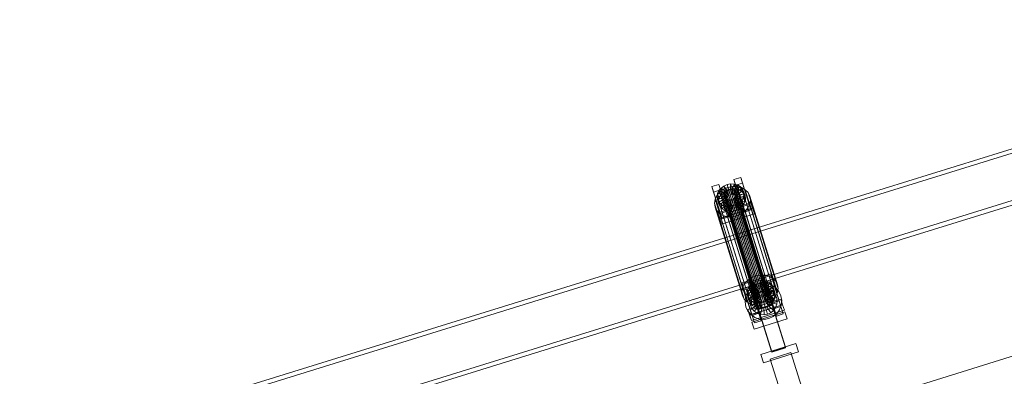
# Model space of a CAD drawing. Header units: millimetres. Extents: x -2233 to 65662, y -50530 to 6847.
# Tile 586 of 656: x 20029 to 21397, y 2216 to 2712. Entities that reach past the tile are written whole.
import ezdxf

# ---------------------------------------------------------------- set-up
doc = ezdxf.new("R2010")
doc.units = ezdxf.units.MM
doc.layers.add('COTAS_P', color=1, linetype='Continuous', lineweight=0)
doc.layers.add('lateral_C02', color=7, linetype='Continuous', lineweight=0)
doc.dimstyles.new('R19_100', dxfattribs={"dimtxt": 250, "dimasz": 150, "dimexe": 150, "dimexo": 80, "dimgap": 100, "dimtad": 1, "dimtih": 1, "dimtoh": 1, "dimdsep": 46, "dimcen": 0.09, "dimadec": 0, "dimazin": 0, "dimtfac": 1, "dimtdec": 4, "dimtofl": 0, "dimtmove": 0, "dimatfit": 3, "dimfxl": 1, "dimtolj": 1, "dimtzin": 0, "dimarcsym": 0})

# ---------------------------------------------------------------- blocks, each defined once
blk = doc.blocks.new('DIM_R32_4')
at = {"layer": 'COTAS_P'}
for p, q in [((15248.4, 1279.1), (24311.8, 4109.1)), ((24311.8, 4109.1), (24155.2, 4107.3)), ((24311.8, 4109.1), (24182.1, 4021.4)), ((24580.1, 3250), (24311.8, 4109.1)), ((15248.4, 1279.1), (15378.1, 1366.8)), ((15248.4, 1279.1), (15405, 1280.8)), ((15516.6, 420), (15248.4, 1279.1))]:
    blk.add_line(p, q, dxfattribs=at)
blk.add_text('9495 P', height=250, rotation=17.3406, dxfattribs=at).set_placement((19750.3, 2789.5))

msp = doc.modelspace()

# ---------------------------------------------------------------- linework, layer by layer
at = {"layer": 'lateral_C02'}
for p, q in [((21968.557, 2706.282), (21032.6, 2415.788)), ((21034.379, 2410.057), (21970.336, 2700.552)), ((21053.003, 2350.052), (21988.96, 2640.547)), ((21990.738, 2634.816), (21054.781, 2344.322)), ((21021.273, 2489.231), (21030.818, 2492.212)), ((21030.818, 2492.212), (21033.199, 2484.543)), ((21042.569, 2454.69), (21030.818, 2492.212)), ((20990.727, 2479.694), (21000.273, 2482.674)), ((20993.108, 2472.025), (20990.727, 2479.694)), ((20990.727, 2479.694), (21002.478, 2442.171)), ((21000.273, 2482.674), (21002.653, 2475.005)), ((21012.023, 2445.152), (21000.273, 2482.674)), ((21000.46, 2473.924), (21003.477, 2477.457)), ((21003.477, 2477.457), (21007.386, 2480.306)), ((21010.37, 2472.177), (21003.477, 2477.457)), ((21003.477, 2477.457), (21005.517, 2470.883)), ((21007.012, 2475.881), (21013.076, 2478.516)), ((21007.386, 2480.306), (21011.922, 2482.278)), ((21012.222, 2473.527), (21007.386, 2480.306)), ((21007.386, 2480.306), (21009.427, 2473.733)), ((21011.922, 2482.278), (21016.775, 2483.238)), ((21014.37, 2474.461), (21011.922, 2482.278)), ((21011.922, 2482.278), (21013.962, 2475.705)), ((21013.076, 2478.516), (21019.563, 2479.799)), ((21013.076, 2478.516), (21051.33, 2355.262)), ((21018.815, 2476.664), (21013.962, 2475.705)), ((21016.669, 2474.916), (21016.775, 2483.238)), ((21016.775, 2483.238), (21021.613, 2483.12)), ((21016.775, 2483.238), (21018.815, 2476.664)), ((21018.815, 2476.664), (21018.709, 2468.342)), ((21023.654, 2476.546), (21018.815, 2476.664)), ((21018.961, 2474.86), (21021.613, 2483.12)), ((21019.563, 2479.799), (21026.031, 2479.642)), ((21019.563, 2479.799), (21057.817, 2356.545)), ((21023.654, 2476.546), (21021.001, 2468.286)), ((21021.09, 2474.297), (21026.109, 2481.932)), ((21023.653, 2481.562), (21021.273, 2489.231)), ((21021.273, 2489.231), (21033.023, 2451.709)), ((21021.613, 2483.12), (21026.109, 2481.932)), ((21021.613, 2483.12), (21023.654, 2476.546)), ((21022.912, 2473.266), (21029.954, 2479.756)), ((21033.199, 2484.543), (21023.653, 2481.562)), ((21035.404, 2444.04), (21023.653, 2481.562)), ((21028.149, 2475.359), (21023.654, 2476.546)), ((21024.301, 2471.838), (21032.888, 2476.74)), ((21026.031, 2479.642), (21032.041, 2478.054)), ((21026.031, 2479.642), (21064.286, 2356.387)), ((21026.109, 2481.932), (21029.954, 2479.756)), ((21026.109, 2481.932), (21028.149, 2475.359)), ((21029.954, 2479.756), (21032.888, 2476.74)), ((21029.954, 2479.756), (21031.995, 2473.183)), ((21032.041, 2478.054), (21037.182, 2475.145)), ((21032.041, 2478.054), (21070.296, 2354.799)), ((21032.888, 2476.74), (21034.71, 2473.089)), ((21032.888, 2476.74), (21034.928, 2470.166)), ((21033.199, 2484.543), (21044.949, 2447.02)), ((21002.653, 2475.005), (20993.108, 2472.025)), ((21004.858, 2434.502), (20993.108, 2472.025)), ((20995.187, 2462.032), (20997.753, 2467.348)), ((20997.753, 2467.348), (21001.786, 2472.071)), ((20997.753, 2467.348), (21036.007, 2344.093)), ((20997.851, 2465.8), (20998.541, 2469.948)), ((21007.705, 2466.655), (20997.851, 2465.8)), ((20997.851, 2465.8), (20999.891, 2459.226)), ((20998.437, 2461.763), (20997.851, 2465.8)), ((21007.982, 2464.743), (20998.437, 2461.763)), ((20998.541, 2469.948), (21000.46, 2473.924)), ((21008.032, 2468.62), (20998.541, 2469.948)), ((20998.541, 2469.948), (21000.581, 2463.374)), ((21000.581, 2463.374), (20999.891, 2459.226)), ((21008.845, 2463.014), (21000.259, 2458.111)), ((21008.941, 2470.504), (21000.46, 2473.924)), ((21000.46, 2473.924), (21002.5, 2467.35)), ((21002.5, 2467.35), (21000.581, 2463.374)), ((21000.581, 2463.374), (21010.072, 2462.047)), ((21001.786, 2472.071), (21007.012, 2475.881)), ((21001.786, 2472.071), (21040.041, 2348.816)), ((21005.517, 2470.883), (21002.5, 2467.35)), ((21002.5, 2467.35), (21010.981, 2463.93)), ((21002.653, 2475.005), (21014.404, 2437.483)), ((21009.427, 2473.733), (21005.517, 2470.883)), ((21005.517, 2470.883), (21012.41, 2465.604)), ((21007.012, 2475.881), (21045.267, 2352.626)), ((21007.365, 2467.751), (21007.692, 2469.716)), ((21007.642, 2465.839), (21007.365, 2467.751)), ((21007.365, 2467.751), (21051.74, 2324.776)), ((21008.505, 2464.109), (21007.642, 2465.839)), ((21007.642, 2465.839), (21052.018, 2322.863)), ((21007.692, 2469.716), (21008.601, 2471.599)), ((21007.692, 2469.716), (21052.067, 2326.741)), ((21008.032, 2468.62), (21007.705, 2466.655)), ((21009.745, 2460.082), (21007.705, 2466.655)), ((21007.705, 2466.655), (21007.982, 2464.743)), ((21010.023, 2458.17), (21007.982, 2464.743)), ((21007.982, 2464.743), (21008.845, 2463.014)), ((21008.941, 2470.504), (21008.032, 2468.62)), ((21010.072, 2462.047), (21008.032, 2468.62)), ((21009.895, 2462.68), (21008.505, 2464.109)), ((21008.505, 2464.109), (21052.881, 2321.134)), ((21008.601, 2471.599), (21010.03, 2473.273)), ((21008.601, 2471.599), (21052.976, 2328.624)), ((21010.886, 2456.44), (21008.845, 2463.014)), ((21008.845, 2463.014), (21010.235, 2461.585)), ((21010.37, 2472.177), (21008.941, 2470.504)), ((21010.981, 2463.93), (21008.941, 2470.504)), ((21013.962, 2475.705), (21009.427, 2473.733)), ((21009.427, 2473.733), (21014.262, 2466.953)), ((21011.716, 2461.65), (21009.895, 2462.68)), ((21009.895, 2462.68), (21054.27, 2319.705)), ((21010.03, 2473.273), (21011.882, 2474.623)), ((21010.03, 2473.273), (21054.405, 2330.298)), ((21010.072, 2462.047), (21010.981, 2463.93)), ((21012.222, 2473.527), (21010.37, 2472.177)), ((21012.41, 2465.604), (21010.37, 2472.177)), ((21010.981, 2463.93), (21012.41, 2465.604)), ((21011.882, 2474.623), (21014.03, 2475.557)), ((21011.882, 2474.623), (21056.257, 2331.647)), ((21014.37, 2474.461), (21012.222, 2473.527)), ((21014.262, 2466.953), (21012.222, 2473.527)), ((21012.41, 2465.604), (21014.262, 2466.953)), ((21013.962, 2475.705), (21016.41, 2467.887)), ((21014.03, 2475.557), (21016.329, 2476.011)), ((21014.03, 2475.557), (21058.405, 2332.581)), ((21014.262, 2466.953), (21016.41, 2467.887)), ((21016.669, 2474.916), (21014.37, 2474.461)), ((21016.41, 2467.887), (21014.37, 2474.461)), ((21016.329, 2476.011), (21018.621, 2475.955)), ((21016.329, 2476.011), (21060.704, 2333.036)), ((21016.41, 2467.887), (21018.709, 2468.342)), ((21018.961, 2474.86), (21016.669, 2474.916)), ((21018.709, 2468.342), (21016.669, 2474.916)), ((21020.585, 2462.42), (21018.436, 2461.486)), ((21018.621, 2475.955), (21020.75, 2475.393)), ((21018.621, 2475.955), (21062.996, 2332.98)), ((21018.709, 2468.342), (21021.001, 2468.286)), ((21021.09, 2474.297), (21018.961, 2474.86)), ((21021.001, 2468.286), (21018.961, 2474.86)), ((21022.437, 2463.77), (21020.585, 2462.42)), ((21020.585, 2462.42), (21064.96, 2319.444)), ((21020.75, 2475.393), (21022.572, 2474.362)), ((21020.75, 2475.393), (21065.126, 2332.417)), ((21020.925, 2461.324), (21022.777, 2462.674)), ((21021.001, 2468.286), (21023.13, 2467.724)), ((21022.912, 2473.266), (21021.09, 2474.297)), ((21023.13, 2467.724), (21021.09, 2474.297)), ((21023.866, 2465.443), (21022.437, 2463.77)), ((21022.437, 2463.77), (21066.812, 2320.794)), ((21022.572, 2474.362), (21023.961, 2472.933)), ((21022.572, 2474.362), (21066.947, 2331.387)), ((21022.777, 2462.674), (21024.206, 2464.348)), ((21022.777, 2462.674), (21029.67, 2457.394)), ((21024.817, 2456.1), (21022.777, 2462.674)), ((21024.301, 2471.838), (21022.912, 2473.266)), ((21024.952, 2466.693), (21022.912, 2473.266)), ((21028.149, 2475.359), (21023.13, 2467.724)), ((21023.13, 2467.724), (21024.952, 2466.693)), ((21024.775, 2467.327), (21023.866, 2465.443)), ((21023.866, 2465.443), (21068.241, 2322.468)), ((21023.961, 2472.933), (21024.824, 2471.204)), ((21023.961, 2472.933), (21068.337, 2329.958)), ((21024.206, 2464.348), (21025.115, 2466.231)), ((21024.206, 2464.348), (21032.687, 2460.928)), ((21026.246, 2457.774), (21024.206, 2464.348)), ((21025.164, 2470.108), (21024.301, 2471.838)), ((21026.342, 2465.264), (21024.301, 2471.838)), ((21025.102, 2469.291), (21024.775, 2467.327)), ((21024.775, 2467.327), (21069.15, 2324.351)), ((21024.824, 2471.204), (21025.102, 2469.291)), ((21069.2, 2328.228), (21024.824, 2471.204)), ((21031.995, 2473.183), (21024.952, 2466.693)), ((21024.952, 2466.693), (21026.342, 2465.264)), ((21025.102, 2469.291), (21069.477, 2326.316)), ((21025.115, 2466.231), (21025.442, 2468.196)), ((21025.115, 2466.231), (21034.606, 2464.904)), ((21027.155, 2459.657), (21025.115, 2466.231)), ((21034.71, 2473.089), (21025.164, 2470.108)), ((21025.164, 2470.108), (21027.204, 2463.534)), ((21025.442, 2468.196), (21025.164, 2470.108)), ((21025.442, 2468.196), (21035.296, 2469.051)), ((21027.482, 2461.622), (21025.442, 2468.196)), ((21034.928, 2470.166), (21026.342, 2465.264)), ((21026.342, 2465.264), (21027.204, 2463.534)), ((21027.204, 2463.534), (21036.75, 2466.515)), ((21027.204, 2463.534), (21027.482, 2461.622)), ((21037.336, 2462.478), (21027.482, 2461.622)), ((21031.995, 2473.183), (21028.149, 2475.359)), ((21034.928, 2470.166), (21031.995, 2473.183)), ((21034.606, 2464.904), (21032.687, 2460.928)), ((21035.296, 2469.051), (21034.606, 2464.904)), ((21034.606, 2464.904), (21036.646, 2458.33)), ((21036.75, 2466.515), (21034.71, 2473.089)), ((21034.71, 2473.089), (21035.296, 2469.051)), ((21036.75, 2466.515), (21034.928, 2470.166)), ((21035.296, 2469.051), (21037.336, 2462.478)), ((21036.646, 2458.33), (21037.336, 2462.478)), ((21037.336, 2462.478), (21036.75, 2466.515)), ((21037.182, 2475.145), (21041.104, 2471.112)), ((21037.182, 2475.145), (21075.437, 2351.89)), ((21041.104, 2471.112), (21043.539, 2466.231)), ((21041.104, 2471.112), (21079.358, 2347.858)), ((21043.539, 2466.231), (21044.322, 2460.834)), ((21081.794, 2342.977), (21043.539, 2466.231)), ((20994.265, 2456.487), (20995.187, 2462.032)), ((20995.048, 2451.09), (20994.265, 2456.487)), ((20994.265, 2456.487), (21032.52, 2333.233)), ((20997.484, 2446.209), (20995.048, 2451.09)), ((20995.048, 2451.09), (21033.303, 2327.836)), ((20995.187, 2462.032), (21033.442, 2338.778)), ((20998.437, 2461.763), (21000.477, 2455.189)), ((21000.259, 2458.111), (20998.437, 2461.763)), ((20999.125, 2442.841), (21044.943, 2457.147)), ((20999.891, 2459.226), (21009.745, 2460.082)), ((20999.891, 2459.226), (21000.477, 2455.189)), ((21000.259, 2458.111), (21002.299, 2451.538)), ((21003.192, 2455.095), (21000.259, 2458.111)), ((21000.477, 2455.189), (21010.023, 2458.17)), ((21000.477, 2455.189), (21002.299, 2451.538)), ((21047.323, 2449.478), (21001.505, 2435.171)), ((21047.391, 2449.33), (21001.573, 2435.023)), ((21002.299, 2451.538), (21010.886, 2456.44)), ((21002.299, 2451.538), (21005.233, 2448.521)), ((21010.235, 2461.585), (21003.192, 2455.095)), ((21003.192, 2455.095), (21005.233, 2448.521)), ((21007.038, 2452.919), (21003.192, 2455.095)), ((21005.233, 2448.521), (21012.275, 2455.011)), ((21012.056, 2460.554), (21007.038, 2452.919)), ((21007.038, 2452.919), (21009.078, 2446.345)), ((21011.533, 2451.731), (21007.038, 2452.919)), ((21009.078, 2446.345), (21014.097, 2453.98)), ((21009.745, 2460.082), (21010.072, 2462.047)), ((21010.023, 2458.17), (21009.745, 2460.082)), ((21010.886, 2456.44), (21010.023, 2458.17)), ((21012.275, 2455.011), (21010.235, 2461.585)), ((21010.235, 2461.585), (21012.056, 2460.554)), ((21012.275, 2455.011), (21010.886, 2456.44)), ((21014.186, 2459.991), (21011.533, 2451.731)), ((21011.533, 2451.731), (21013.573, 2445.158)), ((21016.372, 2451.613), (21011.533, 2451.731)), ((21013.846, 2461.087), (21011.716, 2461.65)), ((21011.716, 2461.65), (21056.092, 2318.674)), ((21014.097, 2453.98), (21012.056, 2460.554)), ((21012.056, 2460.554), (21014.186, 2459.991)), ((21014.097, 2453.98), (21012.275, 2455.011)), ((21013.573, 2445.158), (21016.226, 2453.418)), ((21013.64, 2443.3), (21032.731, 2449.262)), ((21032.807, 2449.018), (21013.716, 2443.057)), ((21016.138, 2461.031), (21013.846, 2461.087)), ((21013.846, 2461.087), (21058.221, 2318.112)), ((21016.226, 2453.418), (21014.097, 2453.98)), ((21016.226, 2453.418), (21014.186, 2459.991)), ((21014.186, 2459.991), (21016.478, 2459.936)), ((21018.436, 2461.486), (21016.138, 2461.031)), ((21016.138, 2461.031), (21060.513, 2318.056)), ((21018.518, 2453.362), (21016.226, 2453.418)), ((21016.478, 2459.936), (21016.372, 2451.613)), ((21021.225, 2452.573), (21016.372, 2451.613)), ((21016.372, 2451.613), (21018.412, 2445.04)), ((21016.478, 2459.936), (21018.777, 2460.39)), ((21018.518, 2453.362), (21016.478, 2459.936)), ((21018.412, 2445.04), (21018.518, 2453.362)), ((21018.436, 2461.486), (21062.812, 2318.51)), ((21020.817, 2453.817), (21018.518, 2453.362)), ((21018.777, 2460.39), (21020.925, 2461.324)), ((21018.777, 2460.39), (21021.225, 2452.573)), ((21020.817, 2453.817), (21018.777, 2460.39)), ((21022.965, 2454.751), (21020.817, 2453.817)), ((21023.265, 2445.999), (21020.817, 2453.817)), ((21020.925, 2461.324), (21025.76, 2454.545)), ((21022.965, 2454.751), (21020.925, 2461.324)), ((21025.76, 2454.545), (21021.225, 2452.573)), ((21021.225, 2452.573), (21023.265, 2445.999)), ((21024.817, 2456.1), (21022.965, 2454.751)), ((21027.8, 2447.971), (21022.965, 2454.751)), ((21026.246, 2457.774), (21024.817, 2456.1)), ((21031.71, 2450.821), (21024.817, 2456.1)), ((21029.67, 2457.394), (21025.76, 2454.545)), ((21025.76, 2454.545), (21027.8, 2447.971)), ((21027.155, 2459.657), (21026.246, 2457.774)), ((21034.727, 2454.354), (21026.246, 2457.774)), ((21027.482, 2461.622), (21027.155, 2459.657)), ((21036.646, 2458.33), (21027.155, 2459.657)), ((21027.8, 2447.971), (21031.71, 2450.821)), ((21032.687, 2460.928), (21029.67, 2457.394)), ((21029.67, 2457.394), (21031.71, 2450.821)), ((21031.71, 2450.821), (21034.727, 2454.354)), ((21032.687, 2460.928), (21034.727, 2454.354)), ((21032.731, 2449.262), (21032.807, 2449.018)), ((21093.124, 2255.857), (21032.731, 2449.262)), ((21032.807, 2449.018), (21093.2, 2255.613)), ((21042.569, 2454.69), (21033.023, 2451.709)), ((21033.023, 2451.709), (21035.404, 2444.04)), ((21034.727, 2454.354), (21036.646, 2458.33)), ((21040.835, 2449.974), (21036.801, 2445.251)), ((21043.4, 2455.289), (21040.835, 2449.974)), ((21040.835, 2449.974), (21079.089, 2326.719)), ((21044.949, 2447.02), (21042.569, 2454.69)), ((21044.322, 2460.834), (21043.4, 2455.289)), ((21043.4, 2455.289), (21081.655, 2332.035)), ((21044.322, 2460.834), (21082.577, 2337.58)), ((21044.943, 2457.147), (21047.323, 2449.478)), ((21047.391, 2449.33), (21044.943, 2457.147)), ((21047.323, 2449.478), (21049.771, 2441.661)), ((21049.771, 2441.661), (21047.391, 2449.33)), ((21001.405, 2442.177), (20997.484, 2446.209)), ((20997.484, 2446.209), (21035.738, 2322.955)), ((21001.505, 2435.171), (20999.125, 2442.841)), ((20999.125, 2442.841), (21001.573, 2435.023)), ((21006.546, 2439.268), (21001.405, 2442.177)), ((21001.405, 2442.177), (21039.66, 2318.922)), ((21003.953, 2427.354), (21001.505, 2435.171)), ((21001.573, 2435.023), (21003.953, 2427.354)), ((21012.023, 2445.152), (21002.478, 2442.171)), ((21002.478, 2442.171), (21004.858, 2434.502)), ((21003.953, 2427.354), (21049.771, 2441.661)), ((21004.858, 2434.502), (21014.404, 2437.483)), ((21005.233, 2448.521), (21009.078, 2446.345)), ((21012.556, 2437.68), (21006.546, 2439.268)), ((21006.546, 2439.268), (21044.801, 2316.013)), ((21009.078, 2446.345), (21013.573, 2445.158)), ((21014.404, 2437.483), (21012.023, 2445.152)), ((21019.025, 2437.522), (21012.556, 2437.68)), ((21012.556, 2437.68), (21050.811, 2314.426)), ((21013.573, 2445.158), (21018.412, 2445.04)), ((21013.716, 2443.057), (21013.64, 2443.3)), ((21074.033, 2249.895), (21013.64, 2443.3)), ((21074.109, 2249.652), (21013.716, 2443.057)), ((21018.412, 2445.04), (21023.265, 2445.999)), ((21025.512, 2438.805), (21019.025, 2437.522)), ((21019.025, 2437.522), (21057.279, 2314.268)), ((21023.265, 2445.999), (21027.8, 2447.971)), ((21031.575, 2441.441), (21025.512, 2438.805)), ((21025.512, 2438.805), (21063.766, 2315.551)), ((21036.801, 2445.251), (21031.575, 2441.441)), ((21031.575, 2441.441), (21069.83, 2318.187)), ((21035.404, 2444.04), (21044.949, 2447.02)), ((21036.801, 2445.251), (21075.056, 2321.996)), ((21032.6, 2415.788), (20096.643, 2125.293)), ((20098.422, 2119.563), (21034.379, 2410.057)), ((21053.003, 2350.052), (21032.6, 2415.788)), ((21032.6, 2415.788), (21034.379, 2410.057)), ((21034.379, 2410.057), (21054.781, 2344.322)), ((21051.33, 2355.262), (21045.267, 2352.626)), ((21057.817, 2356.545), (21051.33, 2355.262)), ((21064.286, 2356.387), (21057.817, 2356.545)), ((21062.928, 2355.021), (21072.473, 2358.001)), ((21065.308, 2347.352), (21062.928, 2355.021)), ((21062.928, 2355.021), (21074.679, 2317.498)), ((21070.296, 2354.799), (21064.286, 2356.387)), ((21075.437, 2351.89), (21070.296, 2354.799)), ((21072.473, 2358.001), (21074.854, 2350.332)), ((21084.224, 2320.479), (21072.473, 2358.001)), ((20117.046, 2059.557), (21053.003, 2350.052)), ((21054.781, 2344.322), (20118.824, 2053.827)), ((21032.382, 2345.483), (21041.928, 2348.464)), ((21034.763, 2337.814), (21032.382, 2345.483)), ((21032.382, 2345.483), (21044.133, 2307.961)), ((21036.007, 2344.093), (21033.442, 2338.778)), ((21044.308, 2340.795), (21034.763, 2337.814)), ((21040.041, 2348.816), (21036.007, 2344.093)), ((21045.267, 2352.626), (21040.041, 2348.816)), ((21040.196, 2335.737), (21042.115, 2339.713)), ((21041.928, 2348.464), (21044.308, 2340.795)), ((21053.678, 2310.941), (21041.928, 2348.464)), ((21042.115, 2339.713), (21045.132, 2343.246)), ((21050.596, 2336.293), (21042.115, 2339.713)), ((21042.115, 2339.713), (21044.155, 2333.14)), ((21043.673, 2337.288), (21048.764, 2341.536)), ((21044.308, 2340.795), (21056.059, 2303.272)), ((21045.132, 2343.246), (21049.042, 2346.096)), ((21052.025, 2337.967), (21045.132, 2343.246)), ((21045.132, 2343.246), (21047.172, 2336.673)), ((21051.082, 2339.522), (21047.172, 2336.673)), ((21048.764, 2341.536), (21054.781, 2344.322)), ((21049.042, 2346.096), (21053.577, 2348.068)), ((21053.877, 2339.317), (21049.042, 2346.096)), ((21049.042, 2346.096), (21051.082, 2339.522)), ((21055.617, 2341.494), (21051.082, 2339.522)), ((21051.082, 2339.522), (21055.917, 2332.743)), ((21053.877, 2339.317), (21052.025, 2337.967)), ((21053.577, 2348.068), (21058.43, 2349.027)), ((21056.025, 2340.251), (21053.577, 2348.068)), ((21053.577, 2348.068), (21055.617, 2341.494)), ((21056.025, 2340.251), (21053.877, 2339.317)), ((21055.917, 2332.743), (21053.877, 2339.317)), ((21054.781, 2344.322), (21061.314, 2345.455)), ((21060.47, 2342.454), (21055.617, 2341.494)), ((21055.617, 2341.494), (21058.065, 2333.677)), ((21058.324, 2340.705), (21056.025, 2340.251)), ((21058.065, 2333.677), (21056.025, 2340.251)), ((21058.324, 2340.705), (21058.43, 2349.027)), ((21060.616, 2340.649), (21058.324, 2340.705)), ((21060.364, 2334.131), (21058.324, 2340.705)), ((21058.43, 2349.027), (21063.269, 2348.909)), ((21058.43, 2349.027), (21060.47, 2342.454)), ((21060.47, 2342.454), (21060.364, 2334.131)), ((21065.309, 2342.336), (21060.47, 2342.454)), ((21060.616, 2340.649), (21063.269, 2348.909)), ((21062.745, 2340.087), (21060.616, 2340.649)), ((21062.656, 2334.076), (21060.616, 2340.649)), ((21061.314, 2345.455), (21067.918, 2344.859)), ((21065.309, 2342.336), (21062.656, 2334.076)), ((21062.745, 2340.087), (21067.764, 2347.722)), ((21064.567, 2339.056), (21062.745, 2340.087)), ((21064.785, 2333.513), (21062.745, 2340.087)), ((21063.269, 2348.909), (21067.764, 2347.722)), ((21063.269, 2348.909), (21065.309, 2342.336)), ((21064.567, 2339.056), (21071.609, 2345.546)), ((21069.804, 2341.148), (21064.785, 2333.513)), ((21074.854, 2350.332), (21065.308, 2347.352)), ((21077.059, 2309.829), (21065.308, 2347.352)), ((21069.804, 2341.148), (21065.309, 2342.336)), ((21065.956, 2337.627), (21074.543, 2342.529)), ((21065.997, 2345.309), (21075.542, 2348.29)), ((21065.997, 2345.309), (21080.303, 2299.491)), ((21067.764, 2347.722), (21071.609, 2345.546)), ((21067.764, 2347.722), (21069.804, 2341.148)), ((21067.918, 2344.859), (21074.143, 2342.573)), ((21073.65, 2338.972), (21069.804, 2341.148)), ((21071.609, 2345.546), (21074.543, 2342.529)), ((21071.609, 2345.546), (21073.65, 2338.972)), ((21074.143, 2342.573), (21079.564, 2338.755)), ((21074.543, 2342.529), (21076.365, 2338.878)), ((21074.543, 2342.529), (21076.583, 2335.956)), ((21074.854, 2350.332), (21086.604, 2312.81)), ((21079.358, 2347.858), (21075.437, 2351.89)), ((21089.849, 2302.471), (21075.542, 2348.29)), ((21081.794, 2342.977), (21079.358, 2347.858)), ((21082.577, 2337.58), (21081.794, 2342.977)), ((21033.442, 2338.778), (21032.52, 2333.233)), ((21032.52, 2333.233), (21033.303, 2327.836)), ((21033.303, 2327.836), (21035.738, 2322.955)), ((21046.513, 2300.292), (21034.763, 2337.814)), ((21035.451, 2335.772), (21044.997, 2338.752)), ((21035.451, 2335.772), (21049.758, 2289.953)), ((21036.973, 2319.039), (21037.569, 2325.643)), ((21037.569, 2325.643), (21039.854, 2331.867)), ((21039.506, 2331.589), (21040.196, 2335.737)), ((21049.36, 2332.445), (21039.506, 2331.589)), ((21039.506, 2331.589), (21041.546, 2325.016)), ((21040.092, 2327.552), (21039.506, 2331.589)), ((21039.854, 2331.867), (21043.673, 2337.288)), ((21049.637, 2330.533), (21040.092, 2327.552)), ((21040.092, 2327.552), (21042.132, 2320.979)), ((21041.914, 2323.901), (21040.092, 2327.552)), ((21049.687, 2334.41), (21040.196, 2335.737)), ((21040.196, 2335.737), (21042.236, 2329.164)), ((21042.236, 2329.164), (21041.546, 2325.016)), ((21041.546, 2325.016), (21051.4, 2325.871)), ((21050.5, 2328.803), (21041.914, 2323.901)), ((21044.155, 2333.14), (21042.236, 2329.164)), ((21042.236, 2329.164), (21051.727, 2327.836)), ((21043.814, 2324.24), (21045.523, 2328.896)), ((21047.172, 2336.673), (21044.155, 2333.14)), ((21044.155, 2333.14), (21052.636, 2329.72)), ((21051.89, 2327.374), (21044.847, 2320.884)), ((21059.303, 2292.934), (21044.997, 2338.752)), ((21045.523, 2328.896), (21048.379, 2332.951)), ((21054.38, 2324.254), (21045.523, 2328.896)), ((21047.172, 2336.673), (21054.065, 2331.393)), ((21048.379, 2332.951), (21052.188, 2336.129)), ((21055.733, 2326.175), (21048.379, 2332.951)), ((21053.712, 2326.343), (21048.693, 2318.708)), ((21049.687, 2334.41), (21049.36, 2332.445)), ((21051.4, 2325.871), (21049.36, 2332.445)), ((21049.36, 2332.445), (21049.637, 2330.533)), ((21051.678, 2323.959), (21049.637, 2330.533)), ((21049.637, 2330.533), (21050.5, 2328.803)), ((21050.596, 2336.293), (21049.687, 2334.41)), ((21051.727, 2327.836), (21049.687, 2334.41)), ((21052.541, 2322.23), (21050.5, 2328.803)), ((21050.5, 2328.803), (21051.89, 2327.374)), ((21052.025, 2337.967), (21050.596, 2336.293)), ((21052.636, 2329.72), (21050.596, 2336.293)), ((21051.4, 2325.871), (21051.727, 2327.836)), ((21051.678, 2323.959), (21051.4, 2325.871)), ((21051.727, 2327.836), (21052.636, 2329.72)), ((21052.067, 2326.741), (21051.74, 2324.776)), ((21053.93, 2320.801), (21051.89, 2327.374)), ((21051.89, 2327.374), (21053.712, 2326.343)), ((21054.065, 2331.393), (21052.025, 2337.967)), ((21052.976, 2328.624), (21052.067, 2326.741)), ((21052.188, 2336.129), (21056.689, 2338.212)), ((21057.537, 2327.68), (21052.188, 2336.129)), ((21052.636, 2329.72), (21054.065, 2331.393)), ((21054.405, 2330.298), (21052.976, 2328.624)), ((21055.841, 2325.781), (21053.188, 2317.521)), ((21055.752, 2319.77), (21053.712, 2326.343)), ((21053.712, 2326.343), (21055.841, 2325.781)), ((21054.065, 2331.393), (21055.917, 2332.743)), ((21054.38, 2324.254), (21055.733, 2326.175)), ((21056.257, 2331.647), (21054.405, 2330.298)), ((21055.733, 2326.175), (21057.537, 2327.68)), ((21057.881, 2319.207), (21055.841, 2325.781)), ((21055.841, 2325.781), (21058.133, 2325.725)), ((21055.917, 2332.743), (21058.065, 2333.677)), ((21058.405, 2332.581), (21056.257, 2331.647)), ((21056.689, 2338.212), (21061.576, 2339.06)), ((21059.669, 2328.667), (21056.689, 2338.212)), ((21057.537, 2327.68), (21059.669, 2328.667)), ((21058.133, 2325.725), (21058.027, 2317.403)), ((21058.065, 2333.677), (21060.364, 2334.131)), ((21058.133, 2325.725), (21060.432, 2326.18)), ((21060.173, 2319.151), (21058.133, 2325.725)), ((21060.704, 2333.036), (21058.405, 2332.581)), ((21059.669, 2328.667), (21061.984, 2329.069)), ((21060.364, 2334.131), (21062.656, 2334.076)), ((21060.432, 2326.18), (21062.58, 2327.114)), ((21060.432, 2326.18), (21062.88, 2318.362)), ((21062.472, 2319.606), (21060.432, 2326.18)), ((21062.996, 2332.98), (21060.704, 2333.036)), ((21061.984, 2329.069), (21061.576, 2339.06)), ((21061.576, 2339.06), (21066.516, 2338.614)), ((21061.984, 2329.069), (21064.324, 2328.857)), ((21062.58, 2327.114), (21064.432, 2328.463)), ((21062.58, 2327.114), (21067.415, 2320.334)), ((21064.62, 2320.54), (21062.58, 2327.114)), ((21062.656, 2334.076), (21064.785, 2333.513)), ((21065.126, 2332.417), (21062.996, 2332.98)), ((21064.324, 2328.857), (21066.516, 2338.614)), ((21064.324, 2328.857), (21066.53, 2328.048)), ((21064.432, 2328.463), (21065.861, 2330.137)), ((21064.432, 2328.463), (21071.325, 2323.184)), ((21066.472, 2321.89), (21064.432, 2328.463)), ((21065.956, 2337.627), (21064.567, 2339.056)), ((21066.607, 2332.482), (21064.567, 2339.056)), ((21064.785, 2333.513), (21066.607, 2332.482)), ((21066.947, 2331.387), (21065.126, 2332.417)), ((21065.861, 2330.137), (21066.77, 2332.02)), ((21065.861, 2330.137), (21074.342, 2326.717)), ((21067.901, 2323.563), (21065.861, 2330.137)), ((21066.819, 2335.898), (21065.956, 2337.627)), ((21067.997, 2331.053), (21065.956, 2337.627)), ((21066.516, 2338.614), (21071.172, 2336.905)), ((21066.53, 2328.048), (21071.172, 2336.905)), ((21066.53, 2328.048), (21068.451, 2326.695)), ((21073.65, 2338.972), (21066.607, 2332.482)), ((21066.607, 2332.482), (21067.997, 2331.053)), ((21066.77, 2332.02), (21067.097, 2333.985)), ((21066.77, 2332.02), (21076.261, 2330.693)), ((21068.81, 2325.447), (21066.77, 2332.02)), ((21076.365, 2338.878), (21066.819, 2335.898)), ((21066.819, 2335.898), (21068.86, 2329.324)), ((21067.097, 2333.985), (21066.819, 2335.898)), ((21068.337, 2329.958), (21066.947, 2331.387)), ((21067.097, 2333.985), (21076.951, 2334.841)), ((21069.137, 2327.412), (21067.097, 2333.985)), ((21076.583, 2335.956), (21067.997, 2331.053)), ((21067.997, 2331.053), (21068.86, 2329.324)), ((21069.2, 2328.228), (21068.337, 2329.958)), ((21068.451, 2326.695), (21075.227, 2334.049)), ((21068.451, 2326.695), (21069.956, 2324.891)), ((21069.137, 2327.412), (21068.81, 2325.447)), ((21068.86, 2329.324), (21078.405, 2332.304)), ((21068.86, 2329.324), (21069.137, 2327.412)), ((21078.991, 2328.267), (21069.137, 2327.412)), ((21069.15, 2324.351), (21069.477, 2326.316)), ((21069.477, 2326.316), (21069.2, 2328.228)), ((21069.956, 2324.891), (21078.405, 2330.24)), ((21080.488, 2325.739), (21070.943, 2322.759)), ((21071.172, 2336.905), (21075.227, 2334.049)), ((21074.342, 2326.717), (21071.325, 2323.184)), ((21076.583, 2335.956), (21073.65, 2338.972)), ((21076.261, 2330.693), (21074.342, 2326.717)), ((21074.342, 2326.717), (21076.382, 2320.143)), ((21075.056, 2321.996), (21079.089, 2326.719)), ((21075.227, 2334.049), (21078.405, 2330.24)), ((21076.951, 2334.841), (21076.261, 2330.693)), ((21076.261, 2330.693), (21078.301, 2324.119)), ((21078.405, 2332.304), (21076.365, 2338.878)), ((21076.365, 2338.878), (21076.951, 2334.841)), ((21078.405, 2332.304), (21076.583, 2335.956)), ((21076.951, 2334.841), (21078.991, 2328.267)), ((21078.301, 2324.119), (21078.991, 2328.267)), ((21078.991, 2328.267), (21078.405, 2332.304)), ((21078.405, 2330.24), (21080.488, 2325.739)), ((21079.089, 2326.719), (21081.655, 2332.035)), ((21079.564, 2338.755), (21083.812, 2333.664)), ((21080.488, 2325.739), (21081.336, 2320.852)), ((21081.655, 2332.035), (21082.577, 2337.58)), ((21083.812, 2333.664), (21086.597, 2327.647)), ((21086.597, 2327.647), (21087.731, 2321.113)), ((20484.747, 1955.55), (21630.207, 2313.212)), ((21035.738, 2322.955), (21039.66, 2318.922)), ((21038.106, 2312.506), (21036.973, 2319.039)), ((21040.892, 2306.488), (21038.106, 2312.506)), ((21039.66, 2318.922), (21044.801, 2316.013)), ((21040.78, 2308.63), (21086.598, 2322.937)), ((21041.546, 2325.016), (21042.132, 2320.979)), ((21041.914, 2323.901), (21043.954, 2317.327)), ((21044.847, 2320.884), (21041.914, 2323.901)), ((21042.132, 2320.979), (21051.678, 2323.959)), ((21042.132, 2320.979), (21043.954, 2317.327)), ((21088.978, 2315.267), (21043.16, 2300.961)), ((21089.046, 2315.119), (21043.228, 2300.813)), ((21043.368, 2319.3), (21043.814, 2324.24)), ((21053.359, 2319.708), (21043.368, 2319.3)), ((21044.215, 2314.413), (21043.368, 2319.3)), ((21053.571, 2322.048), (21043.814, 2324.24)), ((21043.954, 2317.327), (21052.541, 2322.23)), ((21043.954, 2317.327), (21046.888, 2314.311)), ((21053.761, 2317.394), (21044.215, 2314.413)), ((21046.299, 2309.912), (21044.215, 2314.413)), ((21044.801, 2316.013), (21050.811, 2314.426)), ((21044.847, 2320.884), (21046.888, 2314.311)), ((21048.693, 2318.708), (21044.847, 2320.884)), ((21054.748, 2315.261), (21046.299, 2309.912)), ((21046.888, 2314.311), (21053.93, 2320.801)), ((21046.888, 2314.311), (21050.733, 2312.135)), ((21048.693, 2318.708), (21050.733, 2312.135)), ((21053.188, 2317.521), (21048.693, 2318.708)), ((21056.253, 2313.457), (21049.477, 2306.104)), ((21050.733, 2312.135), (21055.752, 2319.77)), ((21050.733, 2312.135), (21055.229, 2310.947)), ((21050.811, 2314.426), (21057.279, 2314.268)), ((21052.541, 2322.23), (21051.678, 2323.959)), ((21051.74, 2324.776), (21052.018, 2322.863)), ((21052.018, 2322.863), (21052.881, 2321.134)), ((21053.93, 2320.801), (21052.541, 2322.23)), ((21052.881, 2321.134), (21054.27, 2319.705)), ((21053.188, 2317.521), (21055.229, 2310.947)), ((21058.027, 2317.403), (21053.188, 2317.521)), ((21053.359, 2319.708), (21053.571, 2322.048)), ((21053.761, 2317.394), (21053.359, 2319.708)), ((21058.174, 2312.105), (21053.532, 2303.247)), ((21053.571, 2322.048), (21054.38, 2324.254)), ((21054.748, 2315.261), (21053.761, 2317.394)), ((21055.752, 2319.77), (21053.93, 2320.801)), ((21054.27, 2319.705), (21056.092, 2318.674)), ((21056.253, 2313.457), (21054.748, 2315.261)), ((21055.21, 2309.364), (21074.301, 2315.326)), ((21055.229, 2310.947), (21057.881, 2319.207)), ((21074.548, 2314.533), (21055.458, 2308.571)), ((21057.881, 2319.207), (21055.752, 2319.77)), ((21056.092, 2318.674), (21058.221, 2318.112)), ((21058.174, 2312.105), (21056.253, 2313.457)), ((21057.279, 2314.268), (21063.766, 2315.551)), ((21060.173, 2319.151), (21057.881, 2319.207)), ((21062.88, 2318.362), (21058.027, 2317.403)), ((21058.027, 2317.403), (21060.067, 2310.829)), ((21060.379, 2311.295), (21058.174, 2312.105)), ((21058.221, 2318.112), (21060.513, 2318.056)), ((21060.067, 2310.829), (21060.173, 2319.151)), ((21062.472, 2319.606), (21060.173, 2319.151)), ((21060.513, 2318.056), (21062.812, 2318.51)), ((21064.62, 2320.54), (21062.472, 2319.606)), ((21064.92, 2311.789), (21062.472, 2319.606)), ((21062.812, 2318.51), (21064.96, 2319.444)), ((21067.415, 2320.334), (21062.88, 2318.362)), ((21062.88, 2318.362), (21064.92, 2311.789)), ((21063.766, 2315.551), (21069.83, 2318.187)), ((21066.472, 2321.89), (21064.62, 2320.54)), ((21069.456, 2313.761), (21064.62, 2320.54)), ((21064.92, 2311.789), (21069.456, 2313.761)), ((21064.96, 2319.444), (21066.812, 2320.794)), ((21067.166, 2312.472), (21065.034, 2311.485)), ((21067.901, 2323.563), (21066.472, 2321.89)), ((21073.365, 2316.61), (21066.472, 2321.89)), ((21066.812, 2320.794), (21068.241, 2322.468)), ((21068.97, 2313.977), (21067.166, 2312.472)), ((21067.166, 2312.472), (21072.516, 2304.023)), ((21071.325, 2323.184), (21067.415, 2320.334)), ((21067.415, 2320.334), (21069.456, 2313.761)), ((21068.81, 2325.447), (21067.901, 2323.563)), ((21076.382, 2320.143), (21067.901, 2323.563)), ((21068.241, 2322.468), (21069.15, 2324.351)), ((21078.301, 2324.119), (21068.81, 2325.447)), ((21070.323, 2315.898), (21068.97, 2313.977)), ((21068.97, 2313.977), (21076.324, 2307.201)), ((21069.456, 2313.761), (21073.365, 2316.61)), ((21069.83, 2318.187), (21075.056, 2321.996)), ((21069.956, 2324.891), (21070.943, 2322.759)), ((21071.133, 2318.104), (21070.323, 2315.898)), ((21070.323, 2315.898), (21079.181, 2311.256)), ((21070.943, 2322.759), (21071.344, 2320.444)), ((21071.344, 2320.444), (21071.133, 2318.104)), ((21071.133, 2318.104), (21080.89, 2315.912)), ((21071.325, 2323.184), (21073.365, 2316.61)), ((21071.344, 2320.444), (21081.336, 2320.852)), ((21073.365, 2316.61), (21076.382, 2320.143)), ((21074.301, 2315.326), (21074.548, 2314.533)), ((21092.81, 2256.06), (21074.301, 2315.326)), ((21074.548, 2314.533), (21093.057, 2255.268)), ((21084.224, 2320.479), (21074.679, 2317.498)), ((21074.679, 2317.498), (21077.059, 2309.829)), ((21076.382, 2320.143), (21078.301, 2324.119)), ((21077.059, 2309.829), (21086.604, 2312.81)), ((21080.89, 2315.912), (21079.181, 2311.256)), ((21081.336, 2320.852), (21080.89, 2315.912)), ((21086.604, 2312.81), (21084.224, 2320.479)), ((21087.134, 2314.51), (21084.849, 2308.285)), ((21086.598, 2322.937), (21088.978, 2315.267)), ((21089.046, 2315.119), (21086.598, 2322.937)), ((21087.731, 2321.113), (21087.134, 2314.51)), ((21088.978, 2315.267), (21091.426, 2307.45)), ((21091.426, 2307.45), (21089.046, 2315.119)), ((21043.16, 2300.961), (21040.78, 2308.63)), ((21040.78, 2308.63), (21043.228, 2300.813)), ((21045.14, 2301.397), (21040.892, 2306.488)), ((21045.608, 2293.144), (21043.16, 2300.961)), ((21043.228, 2300.813), (21045.608, 2293.144)), ((21053.678, 2310.941), (21044.133, 2307.961)), ((21044.133, 2307.961), (21046.513, 2300.292)), ((21050.561, 2297.579), (21045.14, 2301.397)), ((21045.608, 2293.144), (21091.426, 2307.45)), ((21046.298, 2290.968), (21092.116, 2305.275)), ((21049.477, 2306.104), (21046.299, 2309.912)), ((21046.513, 2300.292), (21056.059, 2303.272)), ((21053.532, 2303.247), (21049.477, 2306.104)), ((21058.188, 2301.538), (21053.532, 2303.247)), ((21056.059, 2303.272), (21053.678, 2310.941)), ((21055.458, 2308.571), (21055.21, 2309.364)), ((21073.719, 2250.098), (21055.21, 2309.364)), ((21055.229, 2310.947), (21060.067, 2310.829)), ((21073.966, 2249.305), (21055.458, 2308.571)), ((21060.379, 2311.295), (21058.188, 2301.538)), ((21063.128, 2301.092), (21058.188, 2301.538)), ((21078.752, 2301.102), (21059.661, 2295.141)), ((21060.067, 2310.829), (21064.92, 2311.789)), ((21062.719, 2311.084), (21060.379, 2311.295)), ((21065.034, 2311.485), (21062.719, 2311.084)), ((21062.719, 2311.084), (21063.128, 2301.092)), ((21068.015, 2301.94), (21063.128, 2301.092)), ((21065.034, 2311.485), (21068.015, 2301.94)), ((21072.516, 2304.023), (21068.015, 2301.94)), ((21075.94, 2298.616), (21069.922, 2295.83)), ((21076.324, 2307.201), (21072.516, 2304.023)), ((21081.031, 2302.864), (21075.94, 2298.616)), ((21079.181, 2311.256), (21076.324, 2307.201)), ((21078.752, 2301.102), (21092.94, 2255.665)), ((21080.303, 2299.491), (21089.849, 2302.471)), ((21084.849, 2308.285), (21081.031, 2302.864)), ((21095.097, 2295.729), (21092.116, 2305.275)), ((21046.298, 2290.968), (21049.278, 2281.423)), ((21049.278, 2281.423), (21095.097, 2295.729)), ((21049.758, 2289.953), (21059.303, 2292.934)), ((21056.785, 2295.294), (21050.561, 2297.579)), ((21063.389, 2294.697), (21056.785, 2295.294)), ((21073.849, 2249.704), (21059.661, 2295.141)), ((21069.922, 2295.83), (21063.389, 2294.697)), ((21058.851, 2246.069), (21107.342, 2261.21)), ((21110.918, 2249.755), (21107.342, 2261.21)), ((21058.851, 2246.069), (21062.427, 2234.614)), ((21062.427, 2234.614), (21110.918, 2249.755)), ((21071.758, 2239.623), (21100.395, 2248.565)), ((21092.81, 2256.06), (21073.719, 2250.098)), ((21073.719, 2250.098), (21073.966, 2249.305)), ((21092.94, 2255.665), (21073.849, 2249.704)), ((21073.966, 2249.305), (21093.057, 2255.268)), ((21093.124, 2255.857), (21074.033, 2249.895)), ((21074.033, 2249.895), (21074.109, 2249.652)), ((21074.109, 2249.652), (21093.2, 2255.613)), ((21093.057, 2255.268), (21092.81, 2256.06)), ((21093.2, 2255.613), (21093.124, 2255.857)), ((21128.174, 2159.599), (21100.395, 2248.565)), ((21071.758, 2239.623), (21099.537, 2150.657))]:
    msp.add_line(p, q, dxfattribs=at)

# ---------------------------------------------------------------- dimensions: what is measured, and where the dimension line sits
at = {"layer": 'COTAS_P'}
dim = msp.add_aligned_dim(p1=(15516.618, 420), p2=(24580.067, 3250), distance=900, text='<> P', dimstyle='R19_100', dxfattribs=at)
dim.commit()
dim.dimension.update_dxf_attribs({"geometry": 'DIM_R32_4', "text_midpoint": (19780.096, 2694.095)})

doc.saveas('drawing.dxf')
